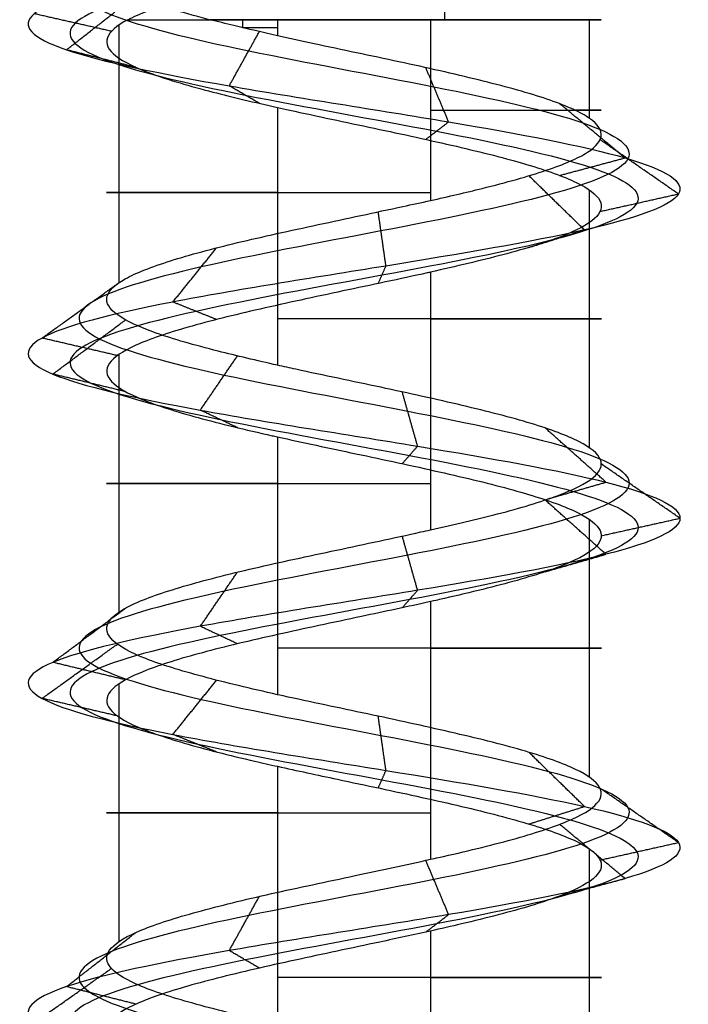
# Model space of a CAD drawing. Header units: millimetres. Extents: x -206 to 214, y -182 to 189.
# Tile 654 of 656: x 155 to 161, y 158 to 167. Entities that reach past the tile are written whole.
import ezdxf

# ---------------------------------------------------------------- set-up
doc = ezdxf.new("R2010")
doc.units = ezdxf.units.MM
doc.layers.add('Screw', color=7, linetype='Continuous', true_color=0xffffff)

msp = doc.modelspace()

# ---------------------------------------------------------------- linework, layer by layer
at = {"layer": 'Screw', "color": 7, "true_color": 0xffffff}
for p, q in [((156.0003, 167.2645, 1024.1838), (156.0003, 164.8645, 1024.1838)), ((157.1513, 167.3148, 1026.9487), (157.1513, 167.2404, 1026.9487)), ((157.4776, 167.3148, 1027.0832), (157.4776, 167.1654, 1027.0832)), ((158.8997, 167.3148, 1022.7065), (158.8997, 165.6309, 1022.7065)), ((160.377, 167.3148, 1025.6058), (160.377, 166.3977, 1025.6058)), ((157.4776, 166.4974, 1027.0832), (157.4776, 164.097, 1027.0832)), ((160.377, 165.7306, 1025.6058), (160.377, 163.3297, 1025.6058)), ((158.8997, 164.9636, 1022.7065), (158.8997, 162.5633, 1022.7065)), ((156.0003, 164.1964, 1024.1838), (156.0003, 161.7964, 1024.1838)), ((157.4776, 163.4295, 1027.0832), (157.4776, 161.0287, 1027.0832)), ((160.377, 162.6627, 1025.6058), (160.377, 160.262, 1025.6058)), ((158.8997, 161.8955, 1022.7065), (158.8997, 159.4956, 1022.7065)), ((156.0003, 161.1285, 1024.1838), (156.0003, 158.7281, 1024.1838)), ((157.4776, 160.3617, 1027.0832), (157.4776, 157.9607, 1027.0832)), ((160.377, 159.5947, 1025.6058), (160.377, 157.1944, 1025.6058)), ((158.8997, 158.8274, 1022.7065), (158.8997, 156.4275, 1022.7065))]:
    msp.add_line(p, q, dxfattribs=at)
at = {"layer": 'Screw', "color": 7, "true_color": 0xffffff, "extrusion": (-0.930504, 1.80034e-13, -0.366281)}
msp.add_arc((-167.3148, 997.7371, -522.5949), 104.3107, 269.590282, 270, dxfattribs=at)
at = {"layer": 'Screw', "color": 7, "true_color": 0xffffff, "extrusion": (0, -1, 0)}
for centre, start, end in [((158.1887, 1024.8948, -167.3148), 203.89289, 288), ((158.1887, 1024.8948, -167.3148), 108, 125.59676), ((158.1887, 1024.8948, -167.3148), 19.08, 108), ((158.1887, 1024.8948, -167.3148), 288, 19.08), ((158.1887, 1024.8948, -167.2401), 108, 116.76565), ((158.1887, 1024.8948, -166.4728), 288, 26.76415), ((158.1887, 1024.8948, -165.7059), 108, 288), ((158.1887, 1024.8948, -164.5303), 288, 108), ((158.1887, 1024.8948, -162.9962), 108, 288), ((158.1887, 1024.8948, -161.4626), 288, 108), ((158.1887, 1024.8948, -159.9281), 108, 288), ((158.1887, 1024.8948, -158.3946), 288, 108)]:
    msp.add_arc(centre, 2.301, start, end, dxfattribs=at)
at = {"layer": 'Screw', "color": 7, "true_color": 0xffffff}
for points, knots in [([(156.6895, 182.6138, 1024.8948), (156.6735, 182.4859, 1025.2873), (156.7881, 182.3581, 1025.7048), (157.3335, 182.1024, 1026.3405), (157.746, 181.9746, 1026.5538), (158.6314, 181.7189, 1026.6177), (159.0988, 181.5911, 1026.4664), (159.8055, 181.3354, 1025.8501), (160.0394, 181.2076, 1025.3877), (160.1033, 180.9519, 1024.4019), (159.9314, 180.8241, 1023.8846), (159.244, 180.5684, 1023.1069), (158.7318, 180.4406, 1022.8524), (157.6456, 180.185, 1022.7884), (157.0784, 180.0571, 1022.981), (156.2297, 179.8015, 1023.7394), (155.9449, 179.6736, 1024.3015), (155.9002, 179.418, 1025.4881), (156.1416, 179.2901, 1026.0887), (156.9767, 179.0345, 1026.96), (157.5753, 178.9066, 1027.2249), (158.802, 178.651, 1027.2504), (159.4226, 178.5231, 1027.0103), (160.3223, 178.2675, 1026.1468), (160.5954, 178.1396, 1025.5282), (160.621, 177.884, 1024.2614), (160.3726, 177.7561, 1023.6209), (159.4807, 177.5005, 1022.6928), (158.8422, 177.3727, 1022.4113), (157.5352, 177.117, 1022.3858), (156.8747, 176.9892, 1022.6424), (155.9182, 176.7335, 1023.5627), (155.6253, 176.6057, 1024.2212), (155.6061, 176.35, 1025.5684), (155.8804, 176.2222, 1026.2433), (156.8311, 175.9665, 1027.2121), (157.505, 175.8387, 1027.4997), (158.8723, 175.583, 1027.5125), (159.5572, 175.4552, 1027.2373), (160.5402, 175.1995, 1026.2724), (160.8319, 175.0717, 1025.5885), (160.8447, 174.816, 1024.2011), (160.5654, 174.6882, 1023.5062), (159.5863, 174.4325, 1022.5091), (158.8924, 174.3047, 1022.2132), (157.485, 174.049, 1022.2004), (156.7801, 173.9212, 1022.4839), (155.7687, 173.6655, 1023.4772), (155.4719, 173.5377, 1024.1811), (155.4539, 173.298, 1025.5193), (155.6628, 173.1862, 1026.1499), (156.4477, 172.9625, 1027.1415), (157.0183, 172.8506, 1027.4988), (158.2691, 172.6269, 1027.7704), (158.9449, 172.515, 1027.6834), (160.0977, 172.2913, 1027.0926), (160.5704, 172.1795, 1026.5906), (161.0926, 171.9558, 1025.3884), (161.1399, 171.8439, 1024.6924), (160.7764, 171.6202, 1023.417), (160.3666, 171.5084, 1022.8424), (159.2638, 171.2847, 1022.0786), (158.5746, 171.1728, 1021.8925), (157.2223, 170.9491, 1022.0032), (156.564, 170.8373, 1022.3), (155.578, 170.6136, 1023.2544), (155.254, 170.5017, 1023.9087), (155.0958, 170.278, 1025.2873), (155.2807, 170.1661, 1026.0022), (156.0527, 169.9424, 1027.1577), (156.6433, 169.8306, 1027.5957), (157.9731, 169.6069, 1027.999), (158.7075, 169.495, 1027.963), (159.9913, 169.2713, 1027.4312), (160.5361, 169.1595, 1026.9374), (161.1912, 168.9358, 1025.7119), (161.2991, 168.8239, 1024.9845), (161.028, 168.6002, 1023.6216), (160.65, 168.4883, 1022.9909), (159.5758, 168.2646, 1022.1094), (158.8835, 168.1528, 1021.8617), (157.4939, 167.9291, 1021.8617), (156.8016, 167.8172, 1022.1094), (155.7274, 167.5935, 1022.9909), (155.3494, 167.4817, 1023.6216), (155.0783, 167.258, 1024.9845), (155.1861, 167.1461, 1025.7119), (155.8412, 166.9224, 1026.9374), (156.386, 166.8106, 1027.4312), (157.6699, 166.5869, 1027.963), (158.4043, 166.475, 1027.999), (159.7341, 166.2513, 1027.5957), (160.3246, 166.1394, 1027.1577), (161.0967, 165.9157, 1026.0022), (161.2753, 165.8039, 1025.289), (161.1391, 165.5802, 1023.906), (160.8247, 165.4683, 1023.2414), (159.8421, 165.2446, 1022.2587), (159.1774, 165.1328, 1021.9444), (157.7945, 164.9091, 1021.8082), (157.0813, 164.7972, 1021.9868), (155.9258, 164.5735, 1022.7589), (155.4878, 164.4616, 1023.3494), (155.0844, 164.2379, 1024.6792), (155.1205, 164.1261, 1025.4136), (155.6523, 163.9024, 1026.6975), (156.1461, 163.7905, 1027.2423), (157.3716, 163.5668, 1027.8973), (158.0989, 163.455, 1028.0052), (159.4619, 163.2313, 1027.7341), (160.0925, 163.1194, 1027.3561), (160.9741, 162.8957, 1026.2819), (161.2218, 162.7839, 1025.5896), (161.2218, 162.5602, 1024.2), (160.9741, 162.4483, 1023.5077), (160.0925, 162.2246, 1022.4335), (159.4619, 162.1127, 1022.0555), (158.0989, 161.889, 1021.7844), (157.3716, 161.7772, 1021.8923), (156.1461, 161.5535, 1022.5473), (155.6523, 161.4416, 1023.0921), (155.1205, 161.2179, 1024.376), (155.0844, 161.1061, 1025.1104), (155.4878, 160.8824, 1026.4402), (155.9258, 160.7705, 1027.0308), (157.0813, 160.5468, 1027.8028), (157.7945, 160.435, 1027.9815), (159.1774, 160.2112, 1027.8452), (159.8421, 160.0994, 1027.5309), (160.8247, 159.8757, 1026.5483), (161.1391, 159.7638, 1025.8836), (161.2753, 159.5401, 1024.5006), (161.0967, 159.4283, 1023.7874), (160.3246, 159.2046, 1022.632), (159.7341, 159.0927, 1022.194), (158.4043, 158.869, 1021.7906), (157.6699, 158.7572, 1021.8267), (156.386, 158.5335, 1022.3584), (155.8412, 158.4216, 1022.8522), (155.1861, 158.1979, 1024.0778), (155.0783, 158.086, 1024.8051), (155.3494, 157.8623, 1026.168), (155.7274, 157.7505, 1026.7987), (156.8016, 157.5268, 1027.6802), (157.4939, 157.4149, 1027.928), (158.8835, 157.1912, 1027.928), (159.5758, 157.0794, 1027.6802), (160.65, 156.8557, 1026.7987), (161.028, 156.7438, 1026.168), (161.2991, 156.5201, 1024.8051), (161.1912, 156.4083, 1024.0778), (160.5361, 156.1845, 1022.8522), (159.9913, 156.0727, 1022.3584), (158.7075, 155.849, 1021.8267), (157.9731, 155.7371, 1021.7906), (156.6433, 155.5134, 1022.194), (156.0527, 155.4016, 1022.632), (155.2807, 155.1779, 1023.7874), (155.102, 155.066, 1024.5006), (155.2382, 154.8423, 1025.8836), (155.5526, 154.7305, 1026.5483), (156.5352, 154.5068, 1027.5309), (157.1999, 154.3949, 1027.8452), (158.5828, 154.1712, 1027.9815), (159.2961, 154.0593, 1027.8028), (160.4515, 153.8356, 1027.0308), (160.8895, 153.7238, 1026.4402), (161.2929, 153.5001, 1025.1104), (161.2568, 153.3882, 1024.376), (160.725, 153.1645, 1023.0921), (160.2313, 153.0527, 1022.5473), (159.0057, 152.829, 1021.8923), (158.2784, 152.7171, 1021.7844), (156.9155, 152.4934, 1022.0555), (156.2848, 152.3816, 1022.4335), (155.4032, 152.1578, 1023.5077), (155.1555, 152.0462, 1024.1989), (155.1555, 151.9341, 1024.8948)], [0.0909091, 0.0909091, 0.0909091, 0.0909091, 0.1022727, 0.1022727, 0.1136364, 0.1136364, 0.125, 0.125, 0.1363636, 0.1363636, 0.1477273, 0.1477273, 0.1590909, 0.1590909, 0.1704545, 0.1704545, 0.1818182, 0.1818182, 0.1931818, 0.1931818, 0.2045455, 0.2045455, 0.2159091, 0.2159091, 0.2272727, 0.2272727, 0.2386364, 0.2386364, 0.25, 0.25, 0.2613636, 0.2613636, 0.2727273, 0.2727273, 0.2840909, 0.2840909, 0.2954545, 0.2954545, 0.3068182, 0.3068182, 0.3181818, 0.3181818, 0.3295455, 0.3295455, 0.3409091, 0.3409091, 0.3522727, 0.3522727, 0.3636364, 0.3636364, 0.3735795, 0.3735795, 0.3835227, 0.3835227, 0.3934659, 0.3934659, 0.4034091, 0.4034091, 0.4133523, 0.4133523, 0.4232955, 0.4232955, 0.4332386, 0.4332386, 0.4431818, 0.4431818, 0.453125, 0.453125, 0.4630682, 0.4630682, 0.4730114, 0.4730114, 0.4829545, 0.4829545, 0.4928977, 0.4928977, 0.5028409, 0.5028409, 0.5127841, 0.5127841, 0.5227273, 0.5227273, 0.5326705, 0.5326705, 0.5426136, 0.5426136, 0.5525568, 0.5525568, 0.5625, 0.5625, 0.5724432, 0.5724432, 0.5823864, 0.5823864, 0.5923295, 0.5923295, 0.6022727, 0.6022727, 0.6122159, 0.6122159, 0.6221591, 0.6221591, 0.6321023, 0.6321023, 0.6420455, 0.6420455, 0.6519886, 0.6519886, 0.6619318, 0.6619318, 0.671875, 0.671875, 0.6818182, 0.6818182, 0.6917614, 0.6917614, 0.7017045, 0.7017045, 0.7116477, 0.7116477, 0.7215909, 0.7215909, 0.7315341, 0.7315341, 0.7414773, 0.7414773, 0.7514205, 0.7514205, 0.7613636, 0.7613636, 0.7713068, 0.7713068, 0.78125, 0.78125, 0.7911932, 0.7911932, 0.8011364, 0.8011364, 0.8110795, 0.8110795, 0.8210227, 0.8210227, 0.8309659, 0.8309659, 0.8409091, 0.8409091, 0.8508523, 0.8508523, 0.8607955, 0.8607955, 0.8707386, 0.8707386, 0.8806818, 0.8806818, 0.890625, 0.890625, 0.9005682, 0.9005682, 0.9105114, 0.9105114, 0.9204545, 0.9204545, 0.9303977, 0.9303977, 0.9403409, 0.9403409, 0.9502841, 0.9502841, 0.9602273, 0.9602273, 0.9701705, 0.9701705, 0.9801136, 0.9801136, 0.9900568, 0.9900568, 1, 1, 1, 1]), ([(158.6843, 181.9771, 1026.059), (158.8393, 181.9147, 1026.0101), (158.9876, 181.8523, 1025.9311), (159.383, 181.6621, 1025.6029), (159.5659, 181.5343, 1025.2637), (159.6298, 181.2786, 1024.5259), (159.5089, 181.1508, 1024.1318), (158.9969, 180.8951, 1023.5294), (158.6078, 180.7673, 1023.3258), (157.7696, 180.5116, 1023.2619), (157.3256, 180.3838, 1023.4035), (156.6521, 180.1281, 1023.9865), (156.4184, 180.0003, 1024.4255), (156.3736, 179.7446, 1025.3641), (156.564, 179.6168, 1025.8415), (157.2239, 179.3611, 1026.5375), (157.6993, 179.2333, 1026.7514), (158.6781, 178.9777, 1026.777), (159.1754, 178.8498, 1026.5879), (159.8998, 178.5942, 1025.8997), (160.122, 178.4663, 1025.4043), (160.1475, 178.2107, 1024.3853), (159.9502, 178.0828, 1023.868), (159.2336, 177.8272, 1023.1152), (158.7182, 177.6993, 1022.8848), (157.6591, 177.4437, 1022.8593), (157.1218, 177.3158, 1023.0649), (156.3406, 177.0602, 1023.8099), (156.0988, 176.9323, 1024.3452), (156.0796, 176.6767, 1025.4444), (156.3029, 176.5489, 1025.9962), (157.0783, 176.2932, 1026.7896), (157.629, 176.1654, 1027.0262), (158.7484, 175.9097, 1027.039), (159.3101, 175.7819, 1026.8148), (160.1177, 175.5262, 1026.0253), (160.3585, 175.3984, 1025.4645), (160.3712, 175.1427, 1024.3251), (160.1429, 175.0149, 1023.7534), (159.3391, 174.7592, 1022.9315), (158.7684, 174.6314, 1022.6867), (157.6089, 174.3757, 1022.6739), (157.0272, 174.2479, 1022.9064), (156.1912, 173.9922, 1023.7243), (155.9454, 173.8644, 1024.305), (155.9274, 173.6247, 1025.4109), (156.0976, 173.5128, 1025.9333), (156.7449, 173.2891, 1026.7573), (157.217, 173.1773, 1027.0556), (158.2551, 172.9536, 1027.2849), (158.8174, 172.8417, 1027.2147), (159.7789, 172.618, 1026.7262), (160.1745, 172.5062, 1026.3092), (160.6137, 172.2825, 1025.3074), (160.6554, 172.1706, 1024.726), (160.3548, 171.9469, 1023.6583), (160.0134, 171.8351, 1023.1759), (159.0909, 171.6114, 1022.5326), (158.5131, 171.4995, 1022.3743), (157.3766, 171.2758, 1022.4638), (156.8221, 171.1639, 1022.7115), (155.9895, 170.9402, 1023.5125), (155.7146, 170.8284, 1024.063), (155.5776, 170.6047, 1025.2257), (155.7346, 170.4928, 1025.8293), (156.3862, 170.2691, 1026.8044), (156.8845, 170.1573, 1027.174), (158.0068, 169.9336, 1027.5145), (158.6265, 169.8217, 1027.484), (159.7099, 169.598, 1027.0352), (160.1697, 169.4861, 1026.6185), (160.7225, 169.2624, 1025.5843), (160.8136, 169.1506, 1024.9705), (160.5848, 168.9269, 1023.8204), (160.2658, 168.815, 1023.2881), (159.3593, 168.5913, 1022.5442), (158.775, 168.4795, 1022.3351), (157.6023, 168.2558, 1022.3351), (157.0181, 168.1439, 1022.5442), (156.1116, 167.9202, 1023.2881), (155.7926, 167.8084, 1023.8204), (155.5638, 167.5847, 1024.9705), (155.6548, 167.4728, 1025.5843), (156.2077, 167.2491, 1026.6185), (156.6674, 167.1372, 1027.0352), (157.7509, 166.9135, 1027.484), (158.3706, 166.8017, 1027.5145), (159.4928, 166.578, 1027.174), (159.9912, 166.4661, 1026.8044), (160.6427, 166.2424, 1025.8293), (160.7935, 166.1306, 1025.2274), (160.6785, 165.9069, 1024.0604), (160.4132, 165.795, 1023.4995), (159.584, 165.5713, 1022.6702), (159.0231, 165.4594, 1022.4049), (157.856, 165.2357, 1022.29), (157.2541, 165.1239, 1022.4408), (156.2791, 164.9002, 1023.0923), (155.9094, 164.7883, 1023.5907), (155.569, 164.5646, 1024.7129), (155.5995, 164.4528, 1025.3326), (156.0482, 164.2291, 1026.4161), (156.4649, 164.1172, 1026.8758), (157.4992, 163.8935, 1027.4286), (158.113, 163.7817, 1027.5197), (159.2631, 163.558, 1027.2909), (159.7953, 163.4461, 1026.9719), (160.5393, 163.2224, 1026.0654), (160.7483, 163.1105, 1025.4812), (160.7483, 162.8868, 1024.3085), (160.5393, 162.775, 1023.7242), (159.7953, 162.5513, 1022.8177), (159.2631, 162.4394, 1022.4987), (158.113, 162.2157, 1022.2699), (157.4992, 162.1039, 1022.361), (156.4649, 161.8802, 1022.9138), (156.0482, 161.7683, 1023.3735), (155.5995, 161.5446, 1024.457), (155.569, 161.4328, 1025.0767), (155.9094, 161.209, 1026.1989), (156.2791, 161.0972, 1026.6973), (157.2541, 160.8735, 1027.3489), (157.856, 160.7616, 1027.4996), (159.0231, 160.5379, 1027.3847), (159.584, 160.4261, 1027.1194), (160.4132, 160.2024, 1026.2902), (160.6785, 160.0905, 1025.7292), (160.7935, 159.8668, 1024.5622), (160.6427, 159.755, 1023.9603), (159.9912, 159.5313, 1022.9852), (159.4928, 159.4194, 1022.6156), (158.3706, 159.1957, 1022.2752), (157.7509, 159.0838, 1022.3056), (156.6674, 158.8601, 1022.7544), (156.2077, 158.7483, 1023.1711), (155.6548, 158.5246, 1024.2053), (155.5638, 158.4127, 1024.8191), (155.7926, 158.189, 1025.9693), (156.1116, 158.0772, 1026.5015), (157.0181, 157.8535, 1027.2454), (157.6023, 157.7416, 1027.4545), (158.775, 157.5179, 1027.4545), (159.3593, 157.4061, 1027.2454), (160.2658, 157.1823, 1026.5015), (160.5848, 157.0705, 1025.9693), (160.8136, 156.8468, 1024.8191), (160.7225, 156.7349, 1024.2053), (160.1697, 156.5112, 1023.1711), (159.7099, 156.3994, 1022.7544), (158.6265, 156.1757, 1022.3056), (158.0068, 156.0638, 1022.2752), (156.8845, 155.8401, 1022.6156), (156.3862, 155.7283, 1022.9852), (155.7346, 155.5046, 1023.9603), (155.5839, 155.3927, 1024.5622), (155.6988, 155.169, 1025.7292), (155.9641, 155.0571, 1026.2902), (156.7933, 154.8334, 1027.1194), (157.3543, 154.7216, 1027.3847), (158.5213, 154.4979, 1027.4996), (159.1232, 154.386, 1027.3489), (160.0983, 154.1623, 1026.6973), (160.4679, 154.0505, 1026.1989), (160.8083, 153.8268, 1025.0767), (160.7779, 153.7149, 1024.457), (160.3291, 153.4912, 1023.3735), (159.9124, 153.3794, 1022.9138), (158.8782, 153.1556, 1022.361), (158.2644, 153.0438, 1022.2699), (157.1142, 152.8201, 1022.4987), (156.582, 152.7082, 1022.8177), (155.838, 152.4845, 1023.7242), (155.629, 152.3729, 1024.3075), (155.629, 152.2608, 1024.8948)], [9.962929, 9.962929, 9.962929, 9.962929, 10.425509, 10.425509, 11.373282, 11.373282, 12.321056, 12.321056, 13.268829, 13.268829, 14.216603, 14.216603, 15.164377, 15.164377, 16.11215, 16.11215, 17.059924, 17.059924, 18.007697, 18.007697, 18.955471, 18.955471, 19.903244, 19.903244, 20.851018, 20.851018, 21.798791, 21.798791, 22.746565, 22.746565, 23.694338, 23.694338, 24.642112, 24.642112, 25.589885, 25.589885, 26.537659, 26.537659, 27.485432, 27.485432, 28.433206, 28.433206, 29.38098, 29.38098, 30.328753, 30.328753, 31.158055, 31.158055, 31.987357, 31.987357, 32.816659, 32.816659, 33.64596, 33.64596, 34.475262, 34.475262, 35.304564, 35.304564, 36.133866, 36.133866, 36.963168, 36.963168, 37.79247, 37.79247, 38.621772, 38.621772, 39.451073, 39.451073, 40.280375, 40.280375, 41.109677, 41.109677, 41.938979, 41.938979, 42.768281, 42.768281, 43.597583, 43.597583, 44.426884, 44.426884, 45.256186, 45.256186, 46.085488, 46.085488, 46.91479, 46.91479, 47.744092, 47.744092, 48.573394, 48.573394, 49.402695, 49.402695, 50.231997, 50.231997, 51.061299, 51.061299, 51.890601, 51.890601, 52.719903, 52.719903, 53.549205, 53.549205, 54.378507, 54.378507, 55.207808, 55.207808, 56.03711, 56.03711, 56.866412, 56.866412, 57.695714, 57.695714, 58.525016, 58.525016, 59.354318, 59.354318, 60.183619, 60.183619, 61.012921, 61.012921, 61.842223, 61.842223, 62.671525, 62.671525, 63.500827, 63.500827, 64.330129, 64.330129, 65.15943, 65.15943, 65.988732, 65.988732, 66.818034, 66.818034, 67.647336, 67.647336, 68.476638, 68.476638, 69.30594, 69.30594, 70.135242, 70.135242, 70.964543, 70.964543, 71.793845, 71.793845, 72.623147, 72.623147, 73.452449, 73.452449, 74.281751, 74.281751, 75.111053, 75.111053, 75.940354, 75.940354, 76.769656, 76.769656, 77.598958, 77.598958, 78.42826, 78.42826, 79.257562, 79.257562, 80.086864, 80.086864, 80.916165, 80.916165, 81.745467, 81.745467, 82.574769, 82.574769, 83.404071, 83.404071, 83.404071, 83.404071]), ([(158.0585, 181.8095, 1026.1772), (158.1013, 181.793, 1026.1858), (158.1447, 181.7766, 1026.1922), (158.5294, 181.6322, 1026.2283), (158.8955, 181.5044, 1026.119), (159.4581, 181.2487, 1025.6468), (159.65, 181.1209, 1025.2858), (159.7139, 180.8652, 1024.5039), (159.584, 180.7374, 1024.0879), (159.0408, 180.4818, 1023.4543), (158.6298, 180.3539, 1023.2417), (157.7475, 180.0983, 1023.1778), (157.2817, 179.9704, 1023.3284), (156.5771, 179.7148, 1023.9426), (156.3343, 179.5869, 1024.4035), (156.2895, 179.3313, 1025.3861), (156.489, 179.2034, 1025.8854), (157.18, 178.9478, 1026.6126), (157.6773, 178.8199, 1026.8355), (158.7001, 178.5643, 1026.8611), (159.2194, 178.4364, 1026.6629), (159.9749, 178.1808, 1025.9436), (160.2061, 178.053, 1025.4263), (160.2317, 177.7973, 1024.3633), (160.0252, 177.6695, 1023.8241), (159.2775, 177.4138, 1023.0402), (158.7403, 177.286, 1022.8007), (157.6371, 177.0303, 1022.7751), (157.0779, 176.9025, 1022.9898), (156.2656, 176.6468, 1023.766), (156.0147, 176.519, 1024.3231), (155.9955, 176.2633, 1025.4665), (156.2278, 176.1355, 1026.0401), (157.0343, 175.8798, 1026.8647), (157.607, 175.752, 1027.1104), (158.7704, 175.4963, 1027.1231), (159.354, 175.3685, 1026.8899), (160.1928, 175.1128, 1026.0692), (160.4426, 174.985, 1025.4866), (160.4554, 174.7293, 1024.3031), (160.218, 174.6015, 1023.7095), (159.383, 174.3458, 1022.8565), (158.7905, 174.218, 1022.6026), (157.5869, 173.9623, 1022.5898), (156.9833, 173.8345, 1022.8313), (156.1161, 173.5788, 1023.6804), (155.8613, 173.451, 1024.283), (155.8433, 173.2113, 1025.4302), (156.0204, 173.0995, 1025.9718), (156.6921, 172.8758, 1026.8255), (157.1817, 172.7639, 1027.1343), (158.2576, 172.5402, 1027.3711), (158.84, 172.4284, 1027.298), (159.8355, 172.2047, 1026.7913), (160.2448, 172.0928, 1026.3592), (160.6987, 171.8691, 1025.3218), (160.7414, 171.7572, 1024.72), (160.4297, 171.5335, 1023.6154), (160.0761, 171.4217, 1023.1166), (159.1216, 171.198, 1022.4519), (158.524, 171.0861, 1022.2887), (157.3492, 170.8624, 1022.3819), (156.7763, 170.7506, 1022.6384), (155.9164, 170.5269, 1023.4666), (155.6328, 170.415, 1024.0356), (155.492, 170.1913, 1025.2367), (155.654, 170.0794, 1025.8601), (156.3269, 169.8557, 1026.8672), (156.8417, 169.7439, 1027.2489), (158.0008, 169.5202, 1027.6006), (158.6409, 169.4083, 1027.5691), (159.7599, 169.1846, 1027.1056), (160.2348, 169.0728, 1026.6752), (160.8058, 168.8491, 1025.607), (160.8998, 168.7372, 1024.973), (160.6635, 168.5135, 1023.785), (160.334, 168.4017, 1023.2353), (159.3977, 168.178, 1022.4669), (158.7943, 168.0661, 1022.251), (157.5831, 167.8424, 1022.251), (156.9796, 167.7305, 1022.4669), (156.0433, 167.5068, 1023.2353), (155.7138, 167.395, 1023.785), (155.4775, 167.1713, 1024.973), (155.5716, 167.0594, 1025.607), (156.1426, 166.8357, 1026.6752), (156.6174, 166.7239, 1027.1056), (157.7365, 166.5002, 1027.5691), (158.3766, 166.3883, 1027.6006), (159.5357, 166.1646, 1027.2489), (160.0504, 166.0527, 1026.8672), (160.7234, 165.829, 1025.8601), (160.8791, 165.7172, 1025.2384), (160.7604, 165.4935, 1024.033), (160.4864, 165.3816, 1023.4536), (159.6299, 165.1579, 1022.5971), (159.0505, 165.0461, 1022.3231), (157.8451, 164.8224, 1022.2044), (157.2234, 164.7105, 1022.3601), (156.2163, 164.4868, 1023.0331), (155.8345, 164.375, 1023.5478), (155.4829, 164.1513, 1024.7069), (155.5144, 164.0394, 1025.347), (155.9779, 163.8157, 1026.4661), (156.4083, 163.7038, 1026.9409), (157.4765, 163.4801, 1027.5119), (158.1105, 163.3683, 1027.6059), (159.2984, 163.1446, 1027.3696), (159.8481, 163.0327, 1027.0402), (160.6166, 162.809, 1026.1039), (160.8325, 162.6972, 1025.5004), (160.8325, 162.4735, 1024.2892), (160.6166, 162.3616, 1023.6858), (159.8481, 162.1379, 1022.7495), (159.2984, 162.0261, 1022.42), (158.1105, 161.8023, 1022.1837), (157.4765, 161.6905, 1022.2777), (156.4083, 161.4668, 1022.8487), (155.9779, 161.3549, 1023.3236), (155.5144, 161.1312, 1024.4426), (155.4829, 161.0194, 1025.0827), (155.8345, 160.7957, 1026.2418), (156.2163, 160.6838, 1026.7566), (157.2234, 160.4601, 1027.4295), (157.8451, 160.3483, 1027.5852), (159.0505, 160.1246, 1027.4665), (159.6299, 160.0127, 1027.1925), (160.4864, 159.789, 1026.336), (160.7604, 159.6771, 1025.7567), (160.8791, 159.4534, 1024.5512), (160.7234, 159.3416, 1023.9296), (160.0504, 159.1179, 1022.9224), (159.5357, 159.006, 1022.5407), (158.3766, 158.7823, 1022.1891), (157.7365, 158.6705, 1022.2205), (156.6174, 158.4468, 1022.684), (156.1426, 158.3349, 1023.1144), (155.5716, 158.1112, 1024.1827), (155.4775, 157.9994, 1024.8166), (155.7138, 157.7756, 1026.0046), (156.0433, 157.6638, 1026.5543), (156.9796, 157.4401, 1027.3227), (157.5831, 157.3282, 1027.5386), (158.7943, 157.1045, 1027.5386), (159.3977, 156.9927, 1027.3227), (160.334, 156.769, 1026.5543), (160.6635, 156.6571, 1026.0046), (160.8998, 156.4334, 1024.8166), (160.8058, 156.3216, 1024.1827), (160.2348, 156.0979, 1023.1144), (159.7599, 155.986, 1022.684), (158.6409, 155.7623, 1022.2205), (158.0008, 155.6504, 1022.1891), (156.8417, 155.4267, 1022.5407), (156.3269, 155.3149, 1022.9224), (155.654, 155.0912, 1023.9296), (155.4983, 154.9793, 1024.5512), (155.617, 154.7556, 1025.7567), (155.891, 154.6438, 1026.336), (156.7475, 154.4201, 1027.1925), (157.3268, 154.3082, 1027.4665), (158.5322, 154.0845, 1027.5852), (159.1539, 153.9727, 1027.4295), (160.161, 153.7489, 1026.7566), (160.5428, 153.6371, 1026.2418), (160.8944, 153.4134, 1025.0827), (160.863, 153.3015, 1024.4426), (160.3995, 153.0778, 1023.3236), (159.9691, 152.966, 1022.8487), (158.9008, 152.7423, 1022.2777), (158.2669, 152.6304, 1022.1837), (157.0789, 152.4067, 1022.42), (156.5292, 152.2949, 1022.7495), (155.7608, 152.0712, 1023.6858), (155.5449, 151.9595, 1024.2882), (155.5449, 151.8475, 1024.8948)], [2.782471, 2.782471, 2.782471, 2.782471, 2.974275, 2.974275, 4.461413, 4.461413, 5.948551, 5.948551, 7.435688, 7.435688, 8.922826, 8.922826, 10.409964, 10.409964, 11.897102, 11.897102, 13.384239, 13.384239, 14.871377, 14.871377, 16.358515, 16.358515, 17.845652, 17.845652, 19.33279, 19.33279, 20.819928, 20.819928, 22.307065, 22.307065, 23.794203, 23.794203, 25.281341, 25.281341, 26.768478, 26.768478, 28.255616, 28.255616, 29.742754, 29.742754, 31.229892, 31.229892, 32.717029, 32.717029, 34.204167, 34.204167, 35.691305, 35.691305, 36.99255, 36.99255, 38.293796, 38.293796, 39.595041, 39.595041, 40.896287, 40.896287, 42.197532, 42.197532, 43.498777, 43.498777, 44.800023, 44.800023, 46.101268, 46.101268, 47.402514, 47.402514, 48.703759, 48.703759, 50.005005, 50.005005, 51.30625, 51.30625, 52.607496, 52.607496, 53.908741, 53.908741, 55.209987, 55.209987, 56.511232, 56.511232, 57.812478, 57.812478, 59.113723, 59.113723, 60.414969, 60.414969, 61.716214, 61.716214, 63.01746, 63.01746, 64.318705, 64.318705, 65.619951, 65.619951, 66.921196, 66.921196, 68.222442, 68.222442, 69.523687, 69.523687, 70.824933, 70.824933, 72.126178, 72.126178, 73.427423, 73.427423, 74.728669, 74.728669, 76.029914, 76.029914, 77.33116, 77.33116, 78.632405, 78.632405, 79.933651, 79.933651, 81.234896, 81.234896, 82.536142, 82.536142, 83.837387, 83.837387, 85.138633, 85.138633, 86.439878, 86.439878, 87.741124, 87.741124, 89.042369, 89.042369, 90.343615, 90.343615, 91.64486, 91.64486, 92.946106, 92.946106, 94.247351, 94.247351, 95.548597, 95.548597, 96.849842, 96.849842, 98.151088, 98.151088, 99.452333, 99.452333, 100.753579, 100.753579, 102.054824, 102.054824, 103.35607, 103.35607, 104.657315, 104.657315, 105.95856, 105.95856, 107.259806, 107.259806, 108.561051, 108.561051, 109.862297, 109.862297, 111.163542, 111.163542, 112.464788, 112.464788, 113.766033, 113.766033, 115.067279, 115.067279, 116.368524, 116.368524, 117.66977, 117.66977, 118.971015, 118.971015, 118.971015, 118.971015]), ([(156.0849, 167.3148, 1023.9629), (156.1914, 167.3707, 1023.7224), (156.3419, 167.4272, 1023.4974), (156.7051, 167.5385, 1023.1168), (156.9227, 167.5953, 1022.9559), (157.3931, 167.7071, 1022.7206), (157.6524, 167.7635, 1022.6428), (158.1747, 167.8748, 1022.5804), (158.4448, 167.9316, 1022.5949), (158.9572, 168.0433, 1022.7128), (159.2065, 168.0997, 1022.8178), (159.6487, 168.2109, 1023.102), (159.8476, 168.2677, 1023.285), (160.1673, 168.3793, 1023.7017), (160.2926, 168.4357, 1023.9412), (160.4524, 168.5469, 1024.4413), (160.4891, 168.6036, 1024.7087), (160.4715, 168.7079, 1025.1985), (160.4283, 168.7568, 1025.4277), (160.3532, 168.8053, 1025.6435)], [0, 0, 0, 0, 0.0131018, 0.0131018, 0.0262038, 0.0262038, 0.0393054, 0.0393054, 0.0524026, 0.0524026, 0.0654962, 0.0654962, 0.0785829, 0.0785829, 0.0916631, 0.0916631, 0.1047336, 0.1047336, 0.1160808, 0.1160808, 0.1160808, 0.1160808]), ([(155.8892, 167.7885, 1024.8515), (155.8879, 167.7737, 1024.9207), (155.8896, 167.7588, 1024.9898), (155.9129, 167.6879, 1025.3208), (155.978, 167.6317, 1025.5836), (156.1903, 167.5206, 1026.065), (156.3402, 167.4631, 1026.29), (156.6212, 167.3762, 1026.5855), (156.7315, 167.3453, 1026.6814), (156.8493, 167.3148, 1026.7658)], [0.96749033, 0.96749033, 0.96749033, 0.96749033, 0.97051672, 0.97051672, 0.9820765, 0.9820765, 0.99363206, 0.99363206, 1, 1, 1, 1]), ([(156.0849, 167.3148, 1023.9629), (155.9782, 167.2588, 1024.2036), (155.9126, 167.202, 1024.4665), (155.8747, 167.0904, 1024.9918), (155.9019, 167.0339, 1025.2614), (156.0438, 166.9219, 1025.7685), (156.1605, 166.8651, 1026.013), (156.4656, 166.7536, 1026.4423), (156.6581, 166.6971, 1026.633), (157.0583, 166.5934, 1026.9115), (157.2637, 166.5451, 1027.0134), (157.4776, 166.4974, 1027.0832)], [0, 0, 0, 0, 0.01083658, 0.01083658, 0.02167266, 0.02167266, 0.03250743, 0.03250743, 0.0433435, 0.0433435, 0.05257115, 0.05257115, 0.05257115, 0.05257115]), ([(157.4776, 167.1654, 1027.0832), (157.3368, 167.1969, 1027.0371), (157.2002, 167.2284, 1026.9778), (156.9949, 167.2779, 1026.8638), (156.9206, 167.2963, 1026.8168), (156.8493, 167.3148, 1026.7658)], [0.98990673, 0.98990673, 0.98990673, 0.98990673, 0.99623361, 0.99623361, 1, 1, 1, 1]), ([(158.8997, 165.6309, 1022.7065), (159.0678, 165.6682, 1022.7614), (159.2303, 165.7057, 1022.8356), (159.6057, 165.7994, 1023.0629), (159.8098, 165.8567, 1023.2408), (160.1416, 165.9676, 1023.6499), (160.2737, 166.0239, 1023.8866), (160.4475, 166.1363, 1024.3835), (160.4918, 166.1935, 1024.6506), (160.4874, 166.3044, 1025.1773), (160.4386, 166.3607, 1025.444), (160.2564, 166.4731, 1025.9379), (160.1206, 166.5303, 1026.1721), (159.782, 166.6413, 1026.5756), (159.5747, 166.6975, 1026.7503), (159.1198, 166.8099, 1027.0153), (158.866, 166.8671, 1027.1095), (158.348, 166.9781, 1027.2053), (158.077, 167.0344, 1027.2081), (157.7026, 167.1154, 1027.1468), (157.5888, 167.1403, 1027.1191), (157.4776, 167.1654, 1027.0832)], [0.8867927, 0.8867927, 0.8867927, 0.8867927, 0.8943485, 0.8943485, 0.9056669, 0.9056669, 0.9169901, 0.9169901, 0.9283086, 0.9283086, 0.9396317, 0.9396317, 0.9509503, 0.9509503, 0.9622733, 0.9622733, 0.9735919, 0.9735919, 0.9849149, 0.9849149, 0.9899067, 0.9899067, 0.9899067, 0.9899067]), ([(157.4776, 166.4974, 1027.0832), (157.5149, 166.4891, 1027.0952), (157.5524, 166.4808, 1027.1064), (157.8444, 166.4168, 1027.1851), (158.1143, 166.3602, 1027.2096), (158.6391, 166.2482, 1027.1666), (158.9013, 166.1914, 1027.0984), (159.3807, 166.0799, 1026.8805), (159.6045, 166.0234, 1026.7276), (159.9819, 165.9114, 1026.3604), (160.1408, 165.8546, 1026.141), (160.3719, 165.7431, 1025.6677), (160.4472, 165.6865, 1025.4074), (160.5046, 165.5745, 1024.884), (160.4875, 165.5177, 1024.6137), (160.3646, 165.4062, 1024.1016), (160.257, 165.3497, 1023.8528), (159.9682, 165.2377, 1023.4126), (159.7829, 165.1809, 1023.2149), (159.3706, 165.0716, 1022.9045), (159.1403, 165.0174, 1022.7847), (158.8997, 164.9636, 1022.7065)], [0.05257115, 0.05257115, 0.05257115, 0.05257115, 0.05417829, 0.05417829, 0.06501433, 0.06501433, 0.07584915, 0.07584915, 0.08668518, 0.08668518, 0.09752002, 0.09752002, 0.10835603, 0.10835603, 0.1191909, 0.1191909, 0.13002688, 0.13002688, 0.14086178, 0.14086178, 0.15126197, 0.15126197, 0.15126197, 0.15126197]), ([(157.4776, 164.097, 1027.0832), (157.2826, 164.1408, 1027.0195), (157.0949, 164.185, 1026.9295), (156.7042, 164.2836, 1026.6725), (156.5066, 164.3397, 1026.4868), (156.1906, 164.4521, 1026.0658), (156.0675, 164.5094, 1025.8246), (155.9123, 164.6204, 1025.3213), (155.8781, 164.6766, 1025.0524), (155.9022, 164.7889, 1024.5265), (155.9608, 164.8462, 1024.2622), (156.1613, 164.9572, 1023.7751), (156.3061, 165.0134, 1023.5459), (156.6594, 165.1257, 1023.1556), (156.8728, 165.183, 1022.989), (157.3374, 165.294, 1022.7409), (157.595, 165.3502, 1022.6562), (158.1159, 165.4626, 1022.58), (158.3865, 165.5199, 1022.5873), (158.7305, 165.5938, 1022.6568), (158.8158, 165.6123, 1022.6793), (158.8997, 165.6309, 1022.7065)], [0.7836789, 0.7836789, 0.7836789, 0.7836789, 0.7924586, 0.7924586, 0.8037821, 0.8037821, 0.8151003, 0.8151003, 0.8264237, 0.8264237, 0.837742, 0.837742, 0.8490653, 0.8490653, 0.8603836, 0.8603836, 0.8717069, 0.8717069, 0.8830253, 0.8830253, 0.8867927, 0.8867927, 0.8867927, 0.8867927]), ([(158.8997, 164.9636, 1022.7065), (158.8896, 164.9613, 1022.7032), (158.8795, 164.9591, 1022.7), (158.6179, 164.9008, 1022.619), (158.3493, 164.844, 1022.5844), (157.8231, 164.7326, 1022.6079), (157.5585, 164.676, 1022.6662), (157.0714, 164.564, 1022.8662), (156.8421, 164.5072, 1023.0105), (156.4512, 164.3957, 1023.3635), (156.2842, 164.3392, 1023.5769), (156.0358, 164.2271, 1024.0411), (155.9508, 164.1704, 1024.2984), (155.8739, 164.0589, 1024.8194), (155.881, 164.0023, 1025.0903), (155.9848, 163.8903, 1025.6065), (156.0829, 163.8335, 1025.859), (156.3552, 163.722, 1026.3098), (156.533, 163.6655, 1026.5143), (156.9416, 163.5534, 1026.8464), (157.1781, 163.4967, 1026.9787), (157.4435, 163.4371, 1027.0718), (157.4605, 163.4333, 1027.0776), (157.4776, 163.4295, 1027.0832)], [0.15126197, 0.15126197, 0.15126197, 0.15126197, 0.15169775, 0.15169775, 0.16253267, 0.16253267, 0.17336861, 0.17336861, 0.18420356, 0.18420356, 0.19503949, 0.19503949, 0.20587446, 0.20587446, 0.21671037, 0.21671037, 0.22754537, 0.22754537, 0.23838126, 0.23838126, 0.24921629, 0.24921629, 0.24995549, 0.24995549, 0.24995549, 0.24995549]), ([(158.8997, 162.5633, 1022.7065), (159.1218, 162.6125, 1022.7788), (159.3348, 162.6621, 1022.8861), (159.7387, 162.7679, 1023.174), (159.9289, 162.8253, 1023.3666), (160.2292, 162.9363, 1023.7993), (160.3432, 162.9925, 1024.0453), (160.4794, 163.1047, 1024.5538), (160.5036, 163.1621, 1024.8234), (160.4598, 163.2731, 1025.3483), (160.3913, 163.3293, 1025.6106), (160.1727, 163.4415, 1026.0896), (160.0197, 163.4989, 1026.3129), (159.6519, 163.61, 1026.69), (159.4321, 163.6661, 1026.8487), (158.9587, 163.7784, 1027.079), (158.6986, 163.8358, 1027.154), (158.1749, 163.9468, 1027.2108), (157.9044, 164.0029, 1027.1933), (157.5911, 164.0717, 1027.1176), (157.5341, 164.0843, 1027.1014), (157.4776, 164.097, 1027.0832)], [0.6805636, 0.6805636, 0.6805636, 0.6805636, 0.690574, 0.690574, 0.701892, 0.701892, 0.7132157, 0.7132157, 0.7245336, 0.7245336, 0.7358573, 0.7358573, 0.7471753, 0.7471753, 0.7584989, 0.7584989, 0.769817, 0.769817, 0.7811405, 0.7811405, 0.7836789, 0.7836789, 0.7836789, 0.7836789]), ([(157.4776, 163.4295, 1027.0832), (157.7115, 163.3775, 1027.159), (157.9603, 163.3248, 1027.1975), (158.4688, 163.2166, 1027.1938), (158.7354, 163.1598, 1027.1453), (159.2297, 163.0484, 1026.9636), (159.4642, 162.9918, 1026.8279), (159.8679, 162.8797, 1026.4898), (160.0427, 162.823, 1026.2828), (160.3083, 162.7115, 1025.828), (160.4028, 162.6549, 1025.5741), (160.499, 162.5429, 1025.0564), (160.5021, 162.4862, 1024.7855), (160.4176, 162.3747, 1024.2656), (160.3288, 162.3181, 1024.0096), (160.0735, 162.206, 1023.5491), (159.9035, 162.1493, 1023.3381), (159.5075, 162.0378, 1022.991), (159.2761, 161.9812, 1022.85), (158.9879, 161.9153, 1022.7366), (158.944, 161.9054, 1022.7209), (158.8997, 161.8955, 1022.7065)], [0.24995549, 0.24995549, 0.24995549, 0.24995549, 0.26005215, 0.26005215, 0.27088721, 0.27088721, 0.28172305, 0.28172305, 0.29255814, 0.29255814, 0.30339396, 0.30339396, 0.31422908, 0.31422908, 0.32506487, 0.32506487, 0.33590002, 0.33590002, 0.34673579, 0.34673579, 0.34864625, 0.34864625, 0.34864625, 0.34864625]), ([(157.4776, 161.0287, 1027.0832), (157.229, 161.0844, 1027.0024), (156.9913, 161.1415, 1026.877), (156.5755, 161.2523, 1026.5566), (156.3923, 161.3083, 1026.3567), (156.1086, 161.4205, 1025.9132), (156.004, 161.478, 1025.6635), (155.8868, 161.5891, 1025.15), (155.8727, 161.6452, 1024.8792), (155.9361, 161.7573, 1024.3566), (156.0143, 161.8148, 1024.0974), (156.2507, 161.9259, 1023.6267), (156.4122, 161.982, 1023.4089), (156.7937, 162.0942, 1023.0461), (157.0189, 162.1516, 1022.896), (157.5008, 162.2627, 1022.6833), (157.764, 162.3188, 1022.6181), (158.2891, 162.431, 1022.581), (158.5584, 162.4885, 1022.6085), (158.8413, 162.5504, 1022.6881), (158.8706, 162.5569, 1022.697), (158.8997, 162.5633, 1022.7065)], [0.5774428, 0.5774428, 0.5774428, 0.5774428, 0.5886834, 0.5886834, 0.6000074, 0.6000074, 0.6113252, 0.6113252, 0.6226491, 0.6226491, 0.6339669, 0.6339669, 0.6452908, 0.6452908, 0.6566086, 0.6566086, 0.6679324, 0.6679324, 0.6792503, 0.6792503, 0.6805636, 0.6805636, 0.6805636, 0.6805636]), ([(158.8997, 161.8955, 1022.7065), (158.6925, 161.8492, 1022.6394), (158.4743, 161.8026, 1022.6014), (157.9942, 161.701, 1022.587), (157.726, 161.6444, 1022.6255), (157.2254, 161.5323, 1022.7887), (156.986, 161.4756, 1022.9156), (156.5699, 161.3642, 1023.2385), (156.3876, 161.3075, 1023.4389), (156.1052, 161.1955, 1023.8833), (156.0014, 161.1388, 1024.1336), (155.8859, 161.0273, 1024.6474), (155.8728, 160.9707, 1024.9181), (155.9379, 160.8586, 1025.4406), (156.0171, 160.8019, 1025.6997), (156.255, 160.6905, 1026.1695), (156.4172, 160.6338, 1026.3866), (156.7999, 160.5218, 1026.7482), (157.0259, 160.4651, 1026.8977), (157.3357, 160.3935, 1027.0332), (157.4061, 160.3776, 1027.0598), (157.4776, 160.3617, 1027.0832)], [0.34864625, 0.34864625, 0.34864625, 0.34864625, 0.35757097, 0.35757097, 0.36840672, 0.36840672, 0.37924193, 0.37924193, 0.39007766, 0.39007766, 0.40091289, 0.40091289, 0.4117486, 0.4117486, 0.42258387, 0.42258387, 0.43341955, 0.43341955, 0.44425485, 0.44425485, 0.44733415, 0.44733415, 0.44733415, 0.44733415]), ([(158.8997, 159.4956, 1022.7065), (158.9252, 159.5013, 1022.7147), (158.9505, 159.5069, 1022.7234), (159.2231, 159.5682, 1022.8227), (159.4582, 159.6242, 1022.9578), (159.8629, 159.7363, 1023.2946), (160.0382, 159.7938, 1023.5009), (160.3053, 159.905, 1023.9548), (160.4007, 159.961, 1024.2086), (160.4985, 160.0731, 1024.726), (160.5024, 160.1307, 1024.9966), (160.4196, 160.2418, 1025.5168), (160.3316, 160.2979, 1025.7732), (160.0778, 160.41, 1026.2345), (159.9086, 160.4675, 1026.4458), (159.5137, 160.5787, 1026.7943), (159.2826, 160.6347, 1026.9362), (158.7933, 160.7468, 1027.1305), (158.5283, 160.8043, 1027.1858), (158.0019, 160.9155, 1027.2033), (157.7334, 160.9715, 1027.1656), (157.481, 161.028, 1027.0843), (157.4793, 161.0284, 1027.0837), (157.4776, 161.0287, 1027.0832)], [0.4743259, 0.4743259, 0.4743259, 0.4743259, 0.4754746, 0.4754746, 0.4867988, 0.4867988, 0.4981164, 0.4981164, 0.5094406, 0.5094406, 0.5207582, 0.5207582, 0.5320823, 0.5320823, 0.5434, 0.5434, 0.554724, 0.554724, 0.5660417, 0.5660417, 0.5773657, 0.5773657, 0.5774428, 0.5774428, 0.5774428, 0.5774428]), ([(157.4776, 160.3617, 1027.0832), (157.658, 160.3215, 1027.1414), (157.8463, 160.2811, 1027.178), (158.2971, 160.1849, 1027.2083), (158.5665, 160.1283, 1027.1798), (159.073, 160.0168, 1027.0353), (159.3169, 159.9601, 1026.9174), (159.7446, 159.8481, 1026.6103), (159.9343, 159.7914, 1026.4168), (160.2331, 159.6799, 1025.9831), (160.3462, 159.6233, 1025.7369), (160.4806, 159.5112, 1025.2278), (160.5038, 159.4546, 1024.9578), (160.4582, 159.3431, 1024.4331), (160.3887, 159.2864, 1024.1712), (160.1684, 159.1744, 1023.693), (160.0145, 159.1177, 1023.47), (159.6454, 159.0062, 1023.0943), (159.4251, 158.9496, 1022.9365), (159.095, 158.8716, 1022.7774), (158.9985, 158.8495, 1022.7387), (158.8997, 158.8274, 1022.7065)], [0.44733415, 0.44733415, 0.44733415, 0.44733415, 0.4550905, 0.4550905, 0.46592583, 0.46592583, 0.47676147, 0.47676147, 0.48759682, 0.48759682, 0.49843244, 0.49843244, 0.50926782, 0.50926782, 0.52010341, 0.52010341, 0.53093883, 0.53093883, 0.5417744, 0.5417744, 0.54602155, 0.54602155, 0.54602155, 0.54602155]), ([(157.4776, 157.9607, 1027.0832), (157.4247, 157.9726, 1027.0659), (157.3724, 157.9843, 1027.0469), (157.0774, 158.0521, 1026.9267), (156.8479, 158.1097, 1026.7832), (156.4559, 158.221, 1026.4315), (156.2882, 158.2769, 1026.2184), (156.0383, 158.3889, 1025.7549), (155.9527, 158.4465, 1025.4982), (155.8741, 158.5578, 1024.9774), (155.8804, 158.6138, 1024.7063), (155.9826, 158.7258, 1024.1898), (156.0799, 158.7833, 1023.9372), (156.3508, 158.8946, 1023.4855), (156.5281, 158.9506, 1023.2804), (156.9357, 159.0626, 1022.947), (157.1715, 159.1202, 1022.8141), (157.6679, 159.2314, 1022.6381), (157.9353, 159.2874, 1022.5927), (158.4351, 159.3938, 1022.5949), (158.6742, 159.4453, 1022.6334), (158.8997, 159.4956, 1022.7065)], [0.3712068, 0.3712068, 0.3712068, 0.3712068, 0.3735898, 0.3735898, 0.3849072, 0.3849072, 0.3962316, 0.3962316, 0.4075491, 0.4075491, 0.4188735, 0.4188735, 0.430191, 0.430191, 0.4415153, 0.4415153, 0.4528328, 0.4528328, 0.4641571, 0.4641571, 0.4743259, 0.4743259, 0.4743259, 0.4743259]), ([(158.8997, 158.8274, 1022.7065), (158.7463, 158.7933, 1022.6569), (158.5875, 158.759, 1022.623), (158.1664, 158.6694, 1022.5789), (157.8961, 158.6127, 1022.5974), (157.3847, 158.5007, 1022.7229), (157.1365, 158.444, 1022.8316), (156.6976, 158.3326, 1023.1227), (156.5008, 158.2759, 1023.3089), (156.1862, 158.1638, 1023.7312), (156.064, 158.1072, 1023.973), (155.9107, 157.9957, 1024.4769), (155.8775, 157.939, 1024.7458), (155.9036, 157.827, 1025.2717), (155.9632, 157.7704, 1025.536), (156.1656, 157.6589, 1026.0222), (156.3111, 157.6022, 1026.2508), (156.6659, 157.4901, 1026.6398), (156.8802, 157.4335, 1026.8057), (157.2292, 157.3499, 1026.9903), (157.3517, 157.3218, 1027.042), (157.4776, 157.2938, 1027.0832)], [0.54602155, 0.54602155, 0.54602155, 0.54602155, 0.55260985, 0.55260985, 0.56344539, 0.56344539, 0.57428087, 0.57428087, 0.58511638, 0.58511638, 0.59595189, 0.59595189, 0.60678739, 0.60678739, 0.61762293, 0.61762293, 0.62845839, 0.62845839, 0.63929397, 0.63929397, 0.64470664, 0.64470664, 0.64470664, 0.64470664])]:
    msp.add_open_spline(points, degree=3, knots=knots, dxfattribs=at)
for points in [[(155.5137, 167.0343, 1026.3246), (155.8366, 167.2869, 1026.152), (156.1596, 167.5396, 1025.9794)], [(155.9317, 167.2068, 1024.4459), (155.5728, 167.2883, 1024.3745), (155.2138, 167.3698, 1024.3031)], [(157.0279, 166.6987, 1027.6971), (157.168, 166.9512, 1027.3589), (157.3081, 167.2038, 1027.0208)], [(156.1592, 166.8713, 1025.9796), (155.8365, 166.9528, 1026.1521), (155.5137, 167.0343, 1026.3246)], [(159.0692, 166.3631, 1027.7973), (158.9629, 166.6157, 1027.4471), (158.8567, 166.8682, 1027.0969)], [(157.3081, 166.5357, 1027.0208), (157.168, 166.6172, 1027.3589), (157.0279, 166.6987, 1027.6971)], [(160.7106, 166.0276, 1026.5799), (160.4063, 166.2801, 1026.3766), (160.102, 166.5327, 1026.1732)], [(158.8567, 166.2002, 1027.0969), (158.9629, 166.2817, 1027.4471), (159.0692, 166.3631, 1027.7973)], [(161.2072, 165.692, 1024.5975), (160.843, 165.9446, 1024.6334), (160.4787, 166.1971, 1024.6693)], [(160.102, 165.8646, 1026.1733), (160.4063, 165.9461, 1026.3766), (160.7106, 166.0276, 1026.5799)], [(160.3334, 165.3565, 1022.7501), (160.0746, 165.609, 1023.0089), (159.8158, 165.8616, 1023.2677)], [(160.4788, 165.5291, 1024.6693), (160.843, 165.6105, 1024.6334), (161.2072, 165.692, 1024.5975)], [(158.486, 165.0209, 1021.8763), (158.4501, 165.2735, 1022.2405), (158.4142, 165.526, 1022.6048)], [(159.8159, 165.1935, 1023.2676), (160.0746, 165.275, 1023.0088), (160.3334, 165.3565, 1022.7501)], [(156.5036, 164.6854, 1022.3728), (156.7069, 164.9379, 1022.6772), (156.9103, 165.1904, 1022.9815)], [(158.4142, 164.8579, 1022.6047), (158.4501, 164.9394, 1022.2405), (158.486, 165.0209, 1021.8763)], [(155.2861, 164.3498, 1024.0143), (155.6364, 164.6023, 1024.1206), (155.9867, 164.8549, 1024.2268)], [(156.9102, 164.5224, 1022.9814), (156.7069, 164.6039, 1022.6771), (156.5036, 164.6854, 1022.3728)], [(155.3864, 164.0142, 1026.0555), (155.7246, 164.2668, 1025.9155), (156.0628, 164.5193, 1025.7754)], [(155.9866, 164.1868, 1024.2268), (155.6364, 164.2683, 1024.1206), (155.2861, 164.3498, 1024.0143)], [(156.7589, 163.6787, 1027.5698), (156.9314, 163.9312, 1027.247), (157.104, 164.1838, 1026.9242)], [(156.0626, 163.8513, 1025.7754), (155.7245, 163.9328, 1025.9155), (155.3864, 164.0142, 1026.0555)], [(158.7804, 163.3431, 1027.8697), (158.709, 163.5957, 1027.5107), (158.6376, 163.8482, 1027.1517)], [(157.1039, 163.5157, 1026.9243), (156.9314, 163.5972, 1027.247), (156.7589, 163.6787, 1027.5698)], [(160.5333, 163.0076, 1026.819), (160.2504, 163.2601, 1026.5868), (159.9674, 163.5127, 1026.3546)], [(158.6376, 163.1802, 1027.1518), (158.709, 163.2616, 1027.5107), (158.7804, 163.3431, 1027.8697)], [(161.2218, 162.672, 1024.8948), (160.8558, 162.9246, 1024.8948), (160.4897, 163.1771, 1024.8948)], [(159.9675, 162.8446, 1026.3547), (160.2504, 162.9261, 1026.5868), (160.5333, 163.0076, 1026.819)], [(160.5333, 162.3364, 1022.9706), (160.2504, 162.589, 1023.2028), (159.9674, 162.8416, 1023.435)], [(160.4899, 162.509, 1024.8948), (160.8559, 162.5905, 1024.8948), (161.2218, 162.672, 1024.8948)], [(158.7804, 162.0009, 1021.9199), (158.709, 162.2535, 1022.279), (158.6376, 162.506, 1022.638)], [(159.9675, 162.1735, 1023.4349), (160.2504, 162.255, 1023.2028), (160.5333, 162.3364, 1022.9706)], [(156.7589, 161.6653, 1022.2198), (156.9314, 161.9179, 1022.5426), (157.104, 162.1705, 1022.8655)], [(158.6376, 161.8379, 1022.6378), (158.709, 161.9194, 1022.2789), (158.7804, 162.0009, 1021.9199)], [(155.3864, 161.3298, 1023.7341), (155.7246, 161.5823, 1023.8742), (156.0628, 161.8349, 1024.0142)], [(157.1039, 161.5024, 1022.8653), (156.9314, 161.5838, 1022.5426), (156.7589, 161.6653, 1022.2198)], [(155.2861, 160.9942, 1025.7753), (155.6364, 161.2468, 1025.669), (155.9867, 161.4993, 1025.5628)], [(156.0626, 161.1668, 1024.0142), (155.7245, 161.2483, 1023.8741), (155.3864, 161.3298, 1023.7341)], [(156.5036, 160.6587, 1027.4168), (156.7069, 160.9112, 1027.1124), (156.9103, 161.1638, 1026.808)], [(155.9866, 160.8313, 1025.5628), (155.6363, 160.9127, 1025.6691), (155.2861, 160.9942, 1025.7753)], [(158.486, 160.3231, 1027.9133), (158.4501, 160.5757, 1027.549), (158.4142, 160.8282, 1027.1847)], [(156.9102, 160.4957, 1026.8082), (156.7069, 160.5772, 1027.1125), (156.5036, 160.6587, 1027.4168)], [(160.3334, 159.9875, 1027.0396), (160.0746, 160.2401, 1026.7807), (159.8157, 160.4927, 1026.5219)], [(158.4142, 160.1601, 1027.1849), (158.4501, 160.2416, 1027.5491), (158.486, 160.3231, 1027.9133)], [(161.2072, 159.652, 1025.1921), (160.8429, 159.9046, 1025.1562), (160.4786, 160.1571, 1025.1203)], [(159.8159, 159.8246, 1026.522), (160.0747, 159.9061, 1026.7808), (160.3334, 159.9875, 1027.0396)], [(160.7106, 159.3164, 1023.2097), (160.4063, 159.569, 1023.4131), (160.1019, 159.8216, 1023.6164)], [(160.4788, 159.489, 1025.1204), (160.843, 159.5705, 1025.1562), (161.2072, 159.652, 1025.1921)], [(159.0692, 158.9809, 1021.9923), (158.9629, 159.2334, 1022.3426), (158.8566, 159.486, 1022.6929)], [(160.1021, 159.1535, 1023.6163), (160.4064, 159.2349, 1023.413), (160.7106, 159.3164, 1023.2097)], [(157.0279, 158.6453, 1022.0925), (157.168, 158.8979, 1022.4308), (157.3081, 159.1505, 1022.769)], [(158.8567, 158.8179, 1022.6927), (158.9629, 158.8994, 1022.3425), (159.0692, 158.9809, 1021.9923)], [(155.5137, 158.3097, 1023.465), (155.8365, 158.5623, 1023.6376), (156.1594, 158.8149, 1023.8101)], [(157.308, 158.4823, 1022.7688), (157.168, 158.5638, 1022.4307), (157.0279, 158.6453, 1022.0925)], [(155.2138, 157.9742, 1025.4865), (155.5729, 158.2268, 1025.4151), (155.9319, 158.4794, 1025.3437)], [(156.1592, 158.1468, 1023.81), (155.8364, 158.2283, 1023.6375), (155.5137, 158.3097, 1023.465)]]:
    msp.add_open_spline(points, degree=2, dxfattribs=at)

doc.saveas('drawing.dxf')
